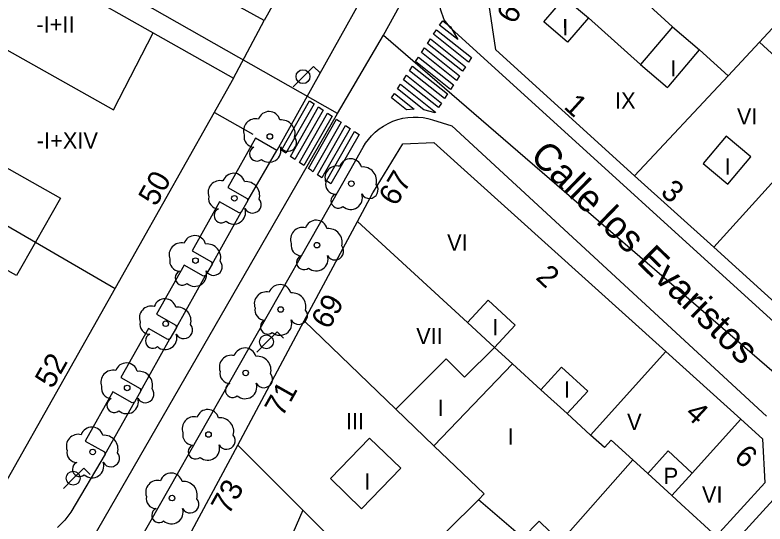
# Model space of a CAD drawing. Extents: x 282771 to 285132, y 4823109 to 4825496.
# Drawn here: x 284277.8 to 284346.9, y 4823680.2 to 4823727.1 of the extents above; entities that cross this region are included whole.
import ezdxf

# ---------------------------------------------------------------- set-up
doc = ezdxf.new("R2010")
doc.units = 0
for name, color, linetype in [('ACERA-BORDILLO', 7, 'Continuous'), ('ACERA-INTERIOR', 7, 'Continuous'), ('ARBOL', 7, 'Continuous'), ('CALLE-EJE', 7, 'Continuous'), ('CALLE-TEXTO', 7, 'Continuous'), ('EDIFICIO', 7, 'Continuous'), ('FAROLA', 7, 'Continuous'), ('INTERIOR-EDIFICIO', 7, 'Continuous'), ('MEDIANERA', 7, 'Continuous'), ('NUM-LOCAL', 7, 'Continuous'), ('NUM-PORTAL', 7, 'Continuous'), ('PASO-PEATONES', 7, 'Continuous'), ('SENAL-VIARIA', 7, 'Continuous'), ('TXT-ALTURA-EDIFICIO', 7, 'Continuous')]:
    doc.layers.add(name, color=color, linetype=linetype)

msp = doc.modelspace()

# ---------------------------------------------------------------- linework, layer by layer
at = {"layer": 'ACERA-BORDILLO'}
for points in [[(284403.175, 4823750.33), (284403.746, 4823749.815), (284404.235, 4823749.155), (284404.592, 4823748.372), (284404.775, 4823747.51), (284404.764, 4823746.629), (284404.569, 4823745.792), (284404.219, 4823745.049), (284403.76, 4823744.432), (284358.515, 4823694.442), (284357.976, 4823693.946), (284357.317, 4823693.538), (284356.56, 4823693.256), (284355.744, 4823693.131), (284354.92, 4823693.176), (284354.139, 4823693.383), (284353.443, 4823693.725), (284352.859, 4823694.166), (284317.986, 4823725.855), (284317.381, 4823726.618), (284317.043, 4823727.593), (284317.054, 4823728.624), (284317.385, 4823729.54), (284348.078, 4823784.438)], [(284315.453, 4823738.75), (284301.974, 4823714.581), (284299.987, 4823715.711), (284297.435, 4823711.177), (284299.226, 4823710.169), (284299.286, 4823709.97), (284298.686, 4823708.92), (284298.486, 4823708.86), (284296.696, 4823709.87), (284294.153, 4823705.334), (284295.936, 4823704.33), (284295.996, 4823704.13), (284295.406, 4823703.08), (284295.206, 4823703.02), (284293.417, 4823704.031), (284290.865, 4823699.497), (284292.656, 4823698.49), (284292.716, 4823698.29), (284292.116, 4823697.24), (284291.926, 4823697.19), (284290.131, 4823698.198), (284287.58, 4823693.666), (284289.376, 4823692.66), (284289.426, 4823692.45), (284288.836, 4823691.4), (284288.636, 4823691.35), (284286.85, 4823692.356), (284284.297, 4823687.822), (284286.086, 4823686.82), (284286.146, 4823686.61), (284282.973, 4823681.257), (284282.444, 4823680.524), (284281.749, 4823679.866)], [(284278.204, 4823659.091), (284308.676, 4823712.718), (284309.904, 4823714.881), (284310.134, 4823715.251), (284310.399, 4823715.611), (284310.7, 4823715.954), (284311.034, 4823716.278), (284311.4, 4823716.576), (284311.795, 4823716.844), (284312.215, 4823717.079), (284312.655, 4823717.277), (284313.111, 4823717.435), (284313.578, 4823717.553), (284314.049, 4823717.629), (284314.52, 4823717.664), (284314.985, 4823717.658), (284315.439, 4823717.614), (284315.879, 4823717.535), (284316.3, 4823717.424), (284318.095, 4823716.873), (284347.086, 4823690.108)], [(284349.596, 4823684.508), (284311.226, 4823642.438), (284308.756, 4823639.729), (284303.329, 4823633.773), (284302.731, 4823633.324), (284301.948, 4823633.122), (284301.149, 4823633.247), (284300.51, 4823633.635)]]:
    msp.add_lwpolyline(points, dxfattribs=at)
at = {"layer": 'ACERA-INTERIOR'}
msp.add_line((284297.986, 4823721.248), (284300.796, 4823726.568), dxfattribs=at)
msp.add_lwpolyline([(284296.206, 4823718.098), (284299.757, 4823716.089)], dxfattribs=at)
at = {"layer": 'ARBOL'}
for centre in [(284301.316, 4823715.878), (284308.826, 4823711.538), (284298.056, 4823710.188), (284305.656, 4823705.868), (284294.466, 4823704.448), (284302.316, 4823699.938), (284291.726, 4823698.628), (284299.096, 4823694.098), (284288.177, 4823692.718), (284295.666, 4823688.428), (284284.997, 4823686.818), (284292.306, 4823682.568)]:
    msp.add_circle(centre, 0.255, dxfattribs=at)
for centre, radius, start, end in [((284301.246, 4823717.138), 1.038, 15.64228, 161.38435), ((284299.986, 4823716.408), 1.097, 75.4318, 200.55608), ((284302.376, 4823716.138), 1.272, 345.03273, 95.79925), ((284299.876, 4823715.838), 0.935, 168.59898, 268.13236), ((284302.986, 4823715.308), 0.797, 208.96246, 38.99103), ((284300.116, 4823714.288), 0.672, 113.73672, 309.4725), ((284301.256, 4823714.588), 1.086, 228.95447, 17.92796), ((284308.756, 4823712.798), 1.038, 15.64228, 161.38435), ((284307.496, 4823712.068), 1.097, 75.4318, 200.55608), ((284309.886, 4823711.798), 1.272, 345.03273, 95.79925), ((284297.986, 4823711.448), 1.038, 15.64228, 161.38435), ((284296.726, 4823710.718), 1.097, 75.4318, 200.55608), ((284299.116, 4823710.448), 1.272, 345.03273, 95.79925), ((284307.386, 4823711.498), 0.935, 168.59898, 268.13236), ((284310.496, 4823710.968), 0.797, 208.96246, 38.99103), ((284296.616, 4823710.148), 0.935, 168.59898, 268.13236), ((284299.726, 4823709.618), 0.797, 208.96246, 38.99103), ((284307.626, 4823709.948), 0.672, 113.73672, 309.4725), ((284308.766, 4823710.248), 1.086, 228.95447, 17.92796), ((284296.856, 4823708.598), 0.672, 113.73672, 309.4725), ((284297.996, 4823708.898), 1.086, 228.95447, 17.92796), ((284305.586, 4823707.128), 1.038, 15.64228, 161.38435), ((284304.326, 4823706.398), 1.097, 75.4318, 200.55608), ((284306.716, 4823706.128), 1.272, 345.03273, 95.79925), ((284294.396, 4823705.708), 1.038, 15.64228, 161.38435), ((284293.136, 4823704.978), 1.097, 75.4318, 200.55608), ((284295.526, 4823704.708), 1.272, 345.03273, 95.79925), ((284304.216, 4823705.828), 0.935, 168.59898, 268.13236), ((284307.326, 4823705.298), 0.797, 208.96246, 38.99103), ((284293.026, 4823704.408), 0.935, 168.59898, 268.13236), ((284304.456, 4823704.278), 0.672, 113.73672, 309.4725), ((284305.596, 4823704.578), 1.086, 228.95447, 17.92796), ((284296.136, 4823703.878), 0.797, 208.96246, 38.99103), ((284293.266, 4823702.858), 0.672, 113.73672, 309.4725), ((284294.406, 4823703.158), 1.086, 228.95447, 17.92796), ((284302.246, 4823701.198), 1.038, 15.64228, 161.38435), ((284300.986, 4823700.468), 1.097, 75.4318, 200.55608), ((284303.376, 4823700.198), 1.272, 345.03273, 95.79925), ((284291.656, 4823699.888), 1.038, 15.64228, 161.38435), ((284290.396, 4823699.158), 1.097, 75.4318, 200.55608), ((284292.786, 4823698.888), 1.272, 345.03273, 95.79925), ((284300.876, 4823699.898), 0.935, 168.59898, 268.13236), ((284303.986, 4823699.368), 0.797, 208.96246, 38.99103), ((284301.116, 4823698.348), 0.672, 113.73672, 309.4725), ((284302.256, 4823698.648), 1.086, 228.95447, 17.92796), ((284290.286, 4823698.588), 0.935, 168.59898, 268.13236), ((284293.396, 4823698.058), 0.797, 208.96246, 38.99103), ((284290.526, 4823697.038), 0.672, 113.73672, 309.4725), ((284291.666, 4823697.338), 1.086, 228.95447, 17.92796), ((284299.026, 4823695.358), 1.038, 15.64228, 161.38435), ((284297.766, 4823694.628), 1.097, 75.4318, 200.55608), ((284300.156, 4823694.358), 1.272, 345.03273, 95.79925), ((284288.107, 4823693.978), 1.038, 15.64228, 161.38435), ((284286.847, 4823693.248), 1.097, 75.4318, 200.55608), ((284289.237, 4823692.978), 1.272, 345.03273, 95.79925), ((284297.656, 4823694.058), 0.935, 168.59898, 268.13236), ((284300.766, 4823693.528), 0.797, 208.96246, 38.99103), ((284286.737, 4823692.678), 0.935, 168.59898, 268.13236), ((284297.896, 4823692.508), 0.672, 113.73672, 309.4725), ((284299.036, 4823692.808), 1.086, 228.95447, 17.92796), ((284289.847, 4823692.148), 0.797, 208.96246, 38.99103), ((284286.977, 4823691.128), 0.672, 113.73672, 309.4725), ((284288.117, 4823691.428), 1.086, 228.95447, 17.92796), ((284295.596, 4823689.688), 1.038, 15.64228, 161.38435), ((284294.336, 4823688.958), 1.097, 75.4318, 200.55608), ((284296.726, 4823688.688), 1.272, 345.03273, 95.79925), ((284284.927, 4823688.078), 1.038, 15.64228, 161.38435), ((284294.226, 4823688.388), 0.935, 168.59898, 268.13236), ((284283.667, 4823687.348), 1.097, 75.4318, 200.55608), ((284286.057, 4823687.078), 1.272, 345.03273, 95.79925), ((284297.336, 4823687.858), 0.797, 208.96246, 38.99103), ((284294.466, 4823686.838), 0.672, 113.73672, 309.4725), ((284295.606, 4823687.138), 1.086, 228.95447, 17.92796), ((284283.557, 4823686.778), 0.935, 168.59898, 268.13236), ((284286.667, 4823686.248), 0.797, 208.96246, 38.99103), ((284283.797, 4823685.228), 0.672, 113.73672, 309.4725), ((284284.937, 4823685.528), 1.086, 228.95447, 17.92796), ((284292.236, 4823683.828), 1.038, 15.64228, 161.38435), ((284290.976, 4823683.098), 1.097, 75.4318, 200.55608), ((284293.366, 4823682.828), 1.272, 345.03273, 95.79925), ((284290.866, 4823682.528), 0.935, 168.59898, 268.13236), ((284293.976, 4823681.998), 0.797, 208.96246, 38.99103), ((284291.106, 4823680.978), 0.672, 113.73672, 309.4725), ((284292.246, 4823681.278), 1.086, 228.95447, 17.92796)]:
    msp.add_arc(centre, radius, start, end, dxfattribs=at)
at = {"layer": 'CALLE-EJE'}
for points in [[(284311.786, 4823725.228), (284349.642, 4823793.828)], [(284307.556, 4823717.998), (284264.337, 4823742.527)], [(284307.556, 4823717.998), (284311.786, 4823725.228)], [(284311.786, 4823725.228), (284356.106, 4823686.938)], [(284280.707, 4823671.407), (284307.556, 4823717.998)]]:
    msp.add_lwpolyline(points, dxfattribs=at)
at = {"layer": 'EDIFICIO'}
for points in [[(284339.396, 4823795.557), (284300.796, 4823726.568), (284281.037, 4823737.438), (284279.867, 4823738.087), (284279.097, 4823738.517), (284265.527, 4823751.187), (284260.297, 4823756.087), (284256.347, 4823750.217), (284241.417, 4823764.107), (284243.177, 4823766.707), (284262.667, 4823795.557)], [(284339.276, 4823759.597), (284345.506, 4823770.707), (284351.896, 4823782.097), (284355.596, 4823782.867), (284365.146, 4823775.747), (284381.826, 4823763.357), (284389.385, 4823757.737), (284401.735, 4823748.567), (284402.175, 4823744.888), (284391.725, 4823733.368), (284385.476, 4823726.468), (284379.526, 4823719.898), (284373.006, 4823712.708), (284366.846, 4823705.918), (284357.466, 4823695.568), (284353.566, 4823695.398), (284342.216, 4823705.668), (284334.936, 4823712.258), (284322.136, 4823723.868), (284321.536, 4823727.978), (284324.776, 4823733.748), (284326.536, 4823736.898), (284332.786, 4823748.037), (284339.276, 4823759.597)], [(284276.797, 4823683.728), (284247.397, 4823700.428), (284257.767, 4823718.888), (284268.457, 4823737.917), (284275.607, 4823733.878), (284297.986, 4823721.248), (284287.067, 4823701.908), (284276.797, 4823683.728)], [(284313.58, 4823715.197), (284316.432, 4823715.319), (284337.806, 4823696.068), (284344.726, 4823689.838), (284346.729, 4823688.037), (284346.927, 4823683.959), (284342.456, 4823679.068), (284335.466, 4823671.428), (284327.256, 4823662.438), (284322.176, 4823656.888), (284319.806, 4823654.298), (284306.246, 4823639.259), (284301.972, 4823634.525)], [(284304.496, 4823698.888), (284309.406, 4823708.048), (284310.816, 4823710.698), (284310.866, 4823710.778), (284313.58, 4823715.197)], [(284301.972, 4823634.525), (284287.587, 4823647.718), (284280.557, 4823654.178), (284283.607, 4823659.878), (284288.467, 4823668.958), (284294.136, 4823679.538), (284298.366, 4823687.438), (284304.496, 4823698.888)]]:
    msp.add_lwpolyline(points, dxfattribs=at)
at = {"layer": 'FAROLA'}
for p, q in [((284305.353, 4823722.323), (284304.413, 4823721.393)), ((284305.943, 4823721.733), (284305.353, 4823722.323)), ((284304.413, 4823721.393), (284303.483, 4823720.453)), ((284301.985, 4823697.89), (284301.045, 4823696.96)), ((284302.575, 4823697.3), (284301.985, 4823697.89)), ((284301.045, 4823696.96), (284300.115, 4823696.02)), ((284284.175, 4823685.33), (284283.235, 4823684.4)), ((284284.765, 4823684.74), (284284.175, 4823685.33)), ((284283.235, 4823684.4), (284282.305, 4823683.46))]:
    msp.add_line(p, q, dxfattribs=at)
for centre in [(284304.373, 4823721.393), (284301.005, 4823696.96), (284283.195, 4823684.4)]:
    msp.add_circle(centre, 0.637, dxfattribs=at)
at = {"layer": 'INTERIOR-EDIFICIO'}
for p, q in [((284319.548, 4823698.73), (284322.029, 4823696.451)), ((284322.029, 4823696.451), (284323.936, 4823698.508)), ((284322.029, 4823696.451), (284319.266, 4823693.718))]:
    msp.add_line(p, q, dxfattribs=at)
for points in [[(284350.826, 4823748.307), (284342.286, 4823739.308), (284343.895, 4823737.837), (284339.766, 4823733.678), (284340.606, 4823732.708), (284335.976, 4823728.208), (284338.416, 4823725.978), (284335.466, 4823722.508), (284337.966, 4823720.388), (284338.086, 4823720.528)], [(284275.607, 4823733.878), (284271.637, 4823726.908), (284286.917, 4823718.348), (284290.556, 4823725.438)], [(284328.756, 4823724.568), (284326.566, 4823726.438), (284328.486, 4823728.678), (284330.676, 4823726.808), (284328.756, 4823724.568)], [(284338.086, 4823720.528), (284340.916, 4823723.858), (284343.566, 4823721.458), (284346.425, 4823724.556), (284353.486, 4823718.107)], [(284277.987, 4823703.068), (284263.317, 4823711.238), (284265.167, 4823714.588), (284267.327, 4823718.488), (284282.027, 4823710.188), (284279.737, 4823706.148), (284277.987, 4823703.068)], [(284341.256, 4823713.398), (284343.516, 4823711.498), (284345.636, 4823714.008), (284343.376, 4823715.908), (284341.256, 4823713.398)], [(284323.936, 4823698.508), (284321.446, 4823700.798), (284319.548, 4823698.73)], [(284324.636, 4823678.898), (284326.146, 4823680.428), (284328.099, 4823678.542), (284334.782, 4823686.084), (284332.786, 4823687.908), (284332.156, 4823687.218), (284330.876, 4823688.378), (284328.715, 4823690.347), (284330.616, 4823692.428), (284328.196, 4823694.628), (284326.303, 4823692.544), (284323.686, 4823694.928), (284322.029, 4823696.451)], [(284319.266, 4823693.718), (284317.576, 4823695.398), (284312.926, 4823690.768), (284316.436, 4823687.388), (284321.066, 4823682.948), (284320.536, 4823682.418), (284311.946, 4823673.908), (284304.346, 4823681.468), (284303.146, 4823678.618)], [(284306.916, 4823684.358), (284309.776, 4823681.588), (284313.376, 4823685.318), (284310.516, 4823688.088), (284306.916, 4823684.358)], [(284340.237, 4823684.876), (284338.016, 4823686.908), (284336.14, 4823684.843)], [(284338.366, 4823682.808), (284336.14, 4823684.843)], [(284338.366, 4823682.808), (284340.237, 4823684.876)]]:
    msp.add_lwpolyline(points, dxfattribs=at)
at = {"layer": 'MEDIANERA'}
for points in [[(284346.425, 4823724.556), (284351.916, 4823730.508), (284344.673, 4823737.126)], [(284335.466, 4823722.508), (284330.676, 4823726.808)], [(284338.416, 4823725.978), (284340.916, 4823723.858)], [(284343.566, 4823721.458), (284334.936, 4823712.258)], [(284257.767, 4823718.888), (284265.167, 4823714.588), (284279.737, 4823706.148), (284287.056, 4823701.888)], [(284351.09, 4823715.463), (284342.216, 4823705.668)], [(284319.548, 4823698.73), (284309.406, 4823708.048)], [(284304.496, 4823698.888), (284307.856, 4823695.648), (284312.926, 4823690.768)], [(284330.876, 4823688.378), (284337.806, 4823696.068)], [(284323.686, 4823694.928), (284316.436, 4823687.388)], [(284326.303, 4823692.544), (284328.715, 4823690.347)], [(284340.237, 4823684.876), (284344.726, 4823689.838)], [(284304.346, 4823681.468), (284298.366, 4823687.438)], [(284336.14, 4823684.843), (284334.782, 4823686.084)], [(284324.636, 4823678.898), (284320.536, 4823682.418)], [(284338.366, 4823682.808), (284339.236, 4823682.008), (284342.456, 4823679.068)]]:
    msp.add_lwpolyline(points, dxfattribs=at)
at = {"layer": 'PASO-PEATONES'}
for points in [[(284318.63, 4823724.799), (284316.968, 4823726.129), (284317.245, 4823726.548), (284317.972, 4823725.966)], [(284319.623, 4823722.725), (284316.414, 4823725.292), (284316.691, 4823725.71), (284319.9, 4823723.143)], [(284319.069, 4823721.887), (284315.86, 4823724.454), (284316.137, 4823724.873), (284319.346, 4823722.306)], [(284318.515, 4823721.05), (284315.306, 4823723.617), (284315.583, 4823724.035), (284318.792, 4823721.469)], [(284317.961, 4823720.212), (284314.752, 4823722.779), (284315.029, 4823723.198), (284318.238, 4823720.631)], [(284317.407, 4823719.375), (284314.198, 4823721.942), (284314.475, 4823722.361), (284317.684, 4823719.794)], [(284316.853, 4823718.538), (284313.644, 4823721.104), (284313.921, 4823721.523), (284317.13, 4823718.956)], [(284315.5, 4823718.339), (284313.09, 4823720.267), (284313.367, 4823720.686), (284316.576, 4823718.119), (284316.54, 4823718.065)], [(284313.9, 4823718.339), (284312.536, 4823719.43), (284312.813, 4823719.848), (284314.623, 4823718.4)], [(284302.799, 4823714.33), (284302.384, 4823714.612), (284304.976, 4823719.162), (284305.39, 4823718.88)], [(284303.628, 4823713.765), (284303.214, 4823714.048), (284305.805, 4823718.598), (284306.22, 4823718.316)], [(284304.458, 4823713.201), (284304.043, 4823713.483), (284306.635, 4823718.033), (284307.049, 4823717.751)], [(284305.145, 4823712.734), (284304.872, 4823712.919), (284307.464, 4823717.469), (284307.67, 4823717.329), (284307.879, 4823717.187), (284305.287, 4823712.637)], [(284306.117, 4823712.073), (284305.702, 4823712.355), (284308.293, 4823716.905), (284308.708, 4823716.623)], [(284306.946, 4823711.509), (284306.531, 4823711.791), (284309.123, 4823716.341), (284309.538, 4823716.059)]]:
    msp.add_lwpolyline(points, close=True, dxfattribs=at)
at = {"layer": 'SENAL-VIARIA'}
msp.add_line((284289.426, 4823692.45), (284292.116, 4823697.24), dxfattribs=at)
for points in [[(284299.286, 4823709.97), (284301.974, 4823714.581)], [(284295.996, 4823704.13), (284298.686, 4823708.92)], [(284292.716, 4823698.29), (284295.406, 4823703.08)], [(284286.146, 4823686.61), (284288.836, 4823691.4)]]:
    msp.add_lwpolyline(points, dxfattribs=at)

# ---------------------------------------------------------------- texts
at = {"layer": 'CALLE-TEXTO'}
msp.add_text('Calle los Evaristos', height=2.5, rotation=315.65956, dxfattribs=at).set_placement((284325.194, 4823713.932))
at = {"layer": 'NUM-LOCAL'}
for s, rotation, p in [('65', 60.93004, (284323.853, 4823726.136)), ('67', 59.12319, (284312.944, 4823709.363))]:
    msp.add_text(s, height=2, rotation=rotation, dxfattribs=at).set_placement(p)
at = {"layer": 'NUM-PORTAL'}
for s, rotation, p in [('1', 317.70004, (284328.317, 4823718.535)), ('50', 60.63004, (284290.83, 4823709.352)), ('3', 317.70004, (284337.229, 4823710.618)), ('2', 317.00004, (284325.736, 4823702.804)), ('69', 60.63004, (284306.754, 4823698.009)), ('52', 60.63004, (284281.296, 4823692.563)), ('71', 60.63004, (284302.467, 4823689.97)), ('4', 317.00004, (284339.478, 4823690.225)), ('6', 317.00004, (284343.986, 4823686.217)), ('73', 60.63004, (284297.524, 4823680.936))]:
    msp.add_text(s, height=2, rotation=rotation, dxfattribs=at).set_placement(p)
at = {"layer": 'TXT-ALTURA-EDIFICIO'}
for s, p in [('-I+II', (284279.813, 4823725.458)), ('I', (284328.255, 4823725.198)), ('I', (284338.215, 4823721.408)), ('IX', (284333.129, 4823718.438)), ('VI', (284344.357, 4823716.988)), ('-I+XIV', (284279.85, 4823714.758)), ('I', (284343.225, 4823712.358)), ('VI', (284317.657, 4823705.358)), ('I', (284321.825, 4823697.558)), ('VII', (284314.806, 4823696.748)), ('I', (284328.435, 4823691.818)), ('I', (284316.795, 4823690.128)), ('III', (284308.334, 4823688.908)), ('V', (284334.237, 4823688.838)), ('I', (284323.245, 4823687.498)), ('P', (284337.61, 4823683.858)), ('I', (284310.015, 4823683.348)), ('VI', (284341.136, 4823682.158))]:
    msp.add_text(s, height=1.5, rotation=0.00004, dxfattribs=at).set_placement(p)

doc.saveas('drawing.dxf')
